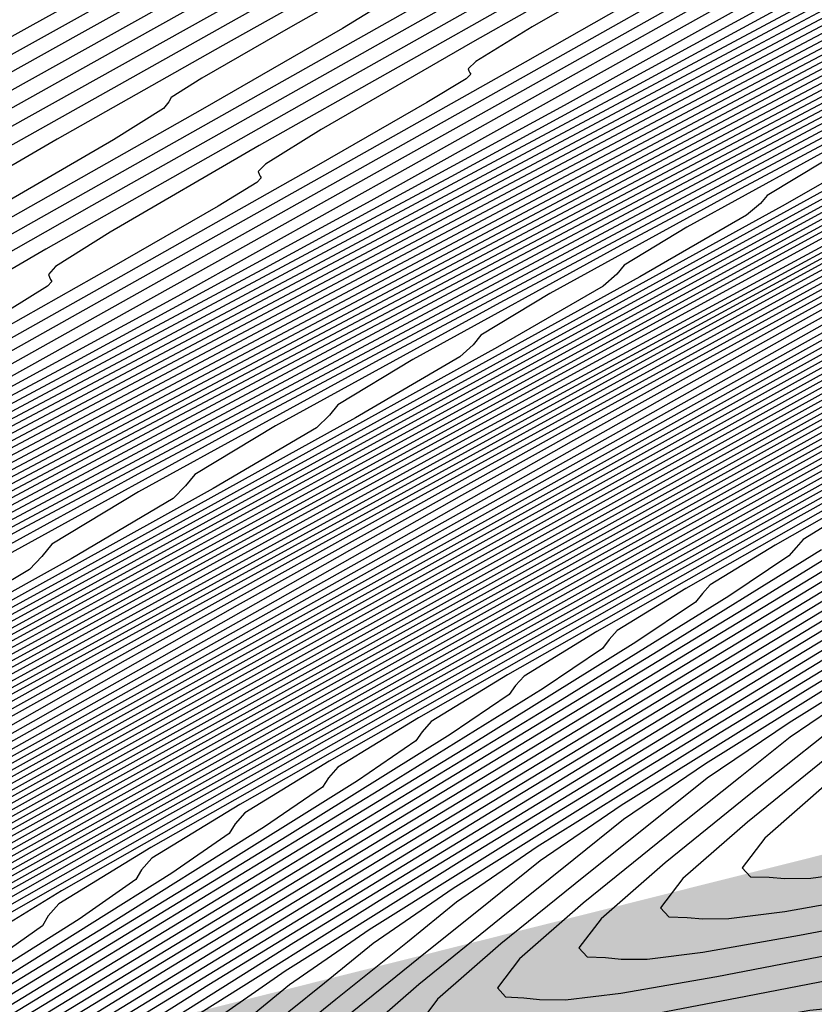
# Model space of a CAD drawing. Extents: x 3249832 to 3255657, y 13789405 to 13793316.
# Tile 302 of 656: x 3254699.61 to 3254704.17, y 13790586.22 to 13790591.88. Entities that reach past the tile are written whole.
import ezdxf

# ---------------------------------------------------------------- set-up
doc = ezdxf.new("R2010")
doc.units = 0
doc.header["$LTSCALE"] = 100
doc.header["$MEASUREMENT"] = 0
for name, color, linetype in [('GRATIO_CON', 10, 'CONTINUOUS'), ('GRATIO_ICON', 7, 'CONTINUOUS'), ('TARGETS_EAST', 7, 'CONTINUOUS')]:
    doc.layers.add(name, color=color, linetype=linetype)

# ---------------------------------------------------------------- blocks, each defined once
blk = doc.blocks.new('Gratio_032316_contours')
at = {"layer": 'GRATIO_CON', "color": 1, "linetype": 'Continuous', "flags": 128}
for points in [[(3254727.2276, 13790604.9104), (3254725.9881, 13790604.4002), (3254725.3646, 13790604.1547), (3254724.8217, 13790603.9444), (3254723.9638, 13790603.6002), (3254722.9518, 13790603.1946), (3254722.0859, 13790602.8605), (3254721.5243, 13790602.6653), (3254720.8556, 13790602.4137), (3254719.5263, 13790601.8447), (3254717.1885, 13790600.7922), (3254714.3161, 13790599.4694), (3254711.5885, 13790598.1842), (3254709.5253, 13790597.1738), (3254708.0063, 13790596.3915), (3254706.7516, 13790595.7198), (3254705.4933, 13790595.0413), (3254704.0129, 13790594.2376), (3254702.1043, 13790593.1906), (3254699.6652, 13790591.8408), (3254697.0098, 13790590.3647), (3254694.5563, 13790588.9975), (3254692.6433, 13790587.9295)], [(3254705.606, 13790595.0214), (3254703.671, 13790593.9599), (3254701.1849, 13790592.5841), (3254698.4784, 13790591.0796), (3254695.9776, 13790589.6861), (3254694.0278, 13790588.5974), (3254692.6486, 13790587.8235)], [(3254705.2377, 13790594.7291), (3254702.7047, 13790593.3274), (3254699.947, 13790591.7944), (3254697.399, 13790590.3746), (3254695.4122, 13790589.2654), (3254694.0066, 13790588.4769), (3254693.1194, 13790587.9723), (3254692.6725, 13790587.7065), (3254692.5265, 13790587.6015)], [(3254705.5994, 13790594.7362), (3254702.8661, 13790593.2144), (3254700.2417, 13790591.7516), (3254698.1811, 13790590.6013), (3254696.7226, 13790589.7837), (3254695.8003, 13790589.2606), (3254695.3328, 13790588.9856), (3254695.1766, 13790588.8782), (3254695.1722, 13790588.8498), (3254695.1722, 13790588.8498), (3254695.1484, 13790588.8058), (3254694.8851, 13790588.6283), (3254694.15, 13790588.1933), (3254692.8277, 13790587.4398), (3254691.2706, 13790586.5572)], [(3254706.7638, 13790595.2831), (3254704.1472, 13790593.825), (3254701.5832, 13790592.3956), (3254699.5419, 13790591.2561), (3254698.0776, 13790590.4354), (3254697.1407, 13790589.9048), (3254696.663, 13790589.6251), (3254696.5016, 13790589.5166), (3254696.495, 13790589.4891), (3254696.495, 13790589.4891), (3254696.4693, 13790589.4466), (3254696.2003, 13790589.2684), (3254695.4515, 13790588.8278), (3254694.1054, 13790588.0621), (3254692.5204, 13790587.1647)], [(3254705.0335, 13790594.2157), (3254702.747, 13790592.9407), (3254700.85, 13790591.8815), (3254699.426, 13790591.0835), (3254698.4811, 13790590.5489), (3254697.9932, 13790590.2646), (3254697.8266, 13790590.1549), (3254697.8178, 13790590.1284), (3254697.8178, 13790590.1284), (3254697.7901, 13790590.0873), (3254697.5155, 13790589.9085), (3254696.753, 13790589.4623), (3254695.3831, 13790588.6844), (3254693.7702, 13790587.7722), (3254692.4, 13790586.9884)], [(3254705.9197, 13790594.6063), (3254703.9108, 13790593.4858), (3254702.1581, 13790592.507), (3254700.7744, 13790591.7315), (3254699.8215, 13790591.1931), (3254699.3233, 13790590.9042), (3254699.1517, 13790590.7933), (3254699.1406, 13790590.7677), (3254699.1406, 13790590.7677), (3254699.1109, 13790590.7281), (3254698.8306, 13790590.5487), (3254698.0546, 13790590.0968), (3254696.6608, 13790589.3068), (3254695.02, 13790588.3797), (3254693.6261, 13790587.5837), (3254692.8496, 13790587.1203), (3254692.5676, 13790586.9257)], [(3254704.7744, 13790593.7579), (3254703.4713, 13790593.0276), (3254702.5024, 13790592.4814), (3254701.9836, 13790592.1833), (3254701.8018, 13790592.07), (3254701.7862, 13790592.0462), (3254701.7862, 13790592.0462), (3254701.7526, 13790592.0096), (3254701.461, 13790591.8289), (3254700.6576, 13790591.3658), (3254699.2161, 13790590.5514), (3254697.5195, 13790589.5948), (3254696.0781, 13790588.7744), (3254695.2748, 13790588.2998), (3254694.9824, 13790588.1042), (3254694.9462, 13790588.0517), (3254694.954, 13790588.029), (3254694.963, 13790588.0111), (3254694.9732, 13790587.9957), (3254694.954, 13790587.9641), (3254694.7537, 13790587.833), (3254694.1903, 13790587.503), (3254693.1582, 13790586.9167), (3254691.8577, 13790586.1849)], [(3254704.8197, 13790593.6757), (3254703.8428, 13790593.1256), (3254703.3138, 13790592.8228), (3254703.1268, 13790592.7083), (3254703.109, 13790592.6855), (3254703.109, 13790592.6855), (3254703.0734, 13790592.6503), (3254702.7762, 13790592.4691), (3254701.9592, 13790592.0003), (3254700.4938, 13790591.1738), (3254698.7693, 13790590.2023), (3254697.3041, 13790589.3698), (3254696.4874, 13790588.8895), (3254696.1898, 13790588.6934), (3254696.1525, 13790588.6427), (3254696.1596, 13790588.6216), (3254696.168, 13790588.6051), (3254696.1774, 13790588.5908), (3254696.1569, 13790588.56), (3254695.9524, 13790588.428), (3254695.3791, 13790588.0935), (3254694.3297, 13790587.498), (3254693.0078, 13790586.7545), (3254691.6942, 13790586.0185)], [(3254704.3943, 13790593.2911), (3254704.0913, 13790593.1092), (3254703.2607, 13790592.6349), (3254701.7715, 13790591.7961), (3254700.0191, 13790590.8098), (3254698.5302, 13790589.9651), (3254697.7, 13790589.4792), (3254697.3972, 13790589.2826), (3254697.3587, 13790589.2336), (3254697.3653, 13790589.2142), (3254697.373, 13790589.199), (3254697.3816, 13790589.1859), (3254697.3598, 13790589.156), (3254697.1511, 13790589.023), (3254696.5679, 13790588.6839), (3254695.5012, 13790588.0793), (3254694.1578, 13790587.324), (3254692.823, 13790586.5762), (3254691.6342, 13790585.9145)], [(3254704.5622, 13790593.2694), (3254703.0492, 13790592.4185), (3254701.2688, 13790591.4174), (3254699.7562, 13790590.5605), (3254698.9126, 13790590.069), (3254698.6046, 13790589.8718), (3254698.5649, 13790589.8246), (3254698.5709, 13790589.8069), (3254698.578, 13790589.793), (3254698.5859, 13790589.7811), (3254698.5628, 13790589.7519), (3254698.3499, 13790589.618), (3254697.7567, 13790589.2744), (3254696.6727, 13790588.6607), (3254695.3078, 13790587.8935), (3254693.9519, 13790587.1338), (3254692.7442, 13790586.4617), (3254691.2219, 13790585.6337)], [(3254705.6046, 13790593.6631), (3254703.7684, 13790592.6324), (3254702.2083, 13790591.7511), (3254701.3378, 13790591.2484), (3254701.0194, 13790591.0502), (3254700.9774, 13790591.0065), (3254700.9822, 13790590.9922), (3254700.9879, 13790590.981), (3254700.9943, 13790590.9713), (3254700.9686, 13790590.9438), (3254700.7473, 13790590.8079), (3254700.1343, 13790590.4553), (3254699.0157, 13790589.8233), (3254697.6079, 13790589.0325), (3254696.2096, 13790588.2492), (3254694.9642, 13790587.5561), (3254693.3943, 13790586.7022), (3254690.8673, 13790585.353)], [(3254705.0182, 13790593.2399), (3254703.4343, 13790592.3465), (3254702.5504, 13790591.8382), (3254702.2267, 13790591.6394), (3254702.1836, 13790591.5974), (3254702.1879, 13790591.5848), (3254702.1929, 13790591.5749), (3254702.1985, 13790591.5664), (3254702.1715, 13790591.5397), (3254701.946, 13790591.4029), (3254701.323, 13790591.0457), (3254700.1872, 13790590.4047), (3254698.758, 13790589.6021), (3254697.3385, 13790588.8069), (3254696.0742, 13790588.1033), (3254694.4805, 13790587.2365), (3254691.9153, 13790585.8669)], [(3254704.6432, 13790592.9323), (3254703.7579, 13790592.4251), (3254703.4335, 13790592.2282), (3254703.3898, 13790592.1884), (3254703.3935, 13790592.1775), (3254703.3979, 13790592.1689), (3254703.4028, 13790592.1615), (3254703.3745, 13790592.1357), (3254703.1448, 13790591.9979), (3254702.5118, 13790591.6362), (3254701.3587, 13790590.986), (3254699.908, 13790590.1716), (3254698.4673, 13790589.3646), (3254697.1842, 13790588.6505), (3254695.5668, 13790587.7707), (3254692.9633, 13790586.3807), (3254689.0294, 13790584.2952)], [(3254704.3435, 13790592.5928), (3254703.7006, 13790592.2266), (3254702.5302, 13790591.5673), (3254701.0581, 13790590.7411), (3254699.5962, 13790589.9222), (3254698.2942, 13790589.1977), (3254696.653, 13790588.305), (3254694.0112, 13790586.8945), (3254690.0195, 13790584.7785)], [(3254704.8729, 13790592.7305), (3254703.3581, 13790591.8802), (3254701.8539, 13790591.0376), (3254700.5142, 13790590.292), (3254698.8254, 13790589.3735), (3254696.1071, 13790587.9222), (3254691.9998, 13790585.7449)], [(3254704.5082, 13790592.4497), (3254702.9827, 13790591.5953), (3254701.6242, 13790590.8392), (3254699.9117, 13790589.9077), (3254697.1551, 13790588.436), (3254692.9899, 13790586.2282), (3254688.3529, 13790583.765)], [(3254705.6583, 13790593.0192), (3254704.1116, 13790592.153), (3254702.7342, 13790591.3864), (3254700.9979, 13790590.442), (3254698.2031, 13790588.9498), (3254693.98, 13790586.7114), (3254689.2784, 13790584.2145)], [(3254705.2405, 13790592.7106), (3254703.8442, 13790591.9336), (3254702.0841, 13790590.9763), (3254699.251, 13790589.4637), (3254694.9701, 13790587.1947), (3254690.2039, 13790584.6641)], [(3254730.5348, 13790604.5635), (3254726.5769, 13790602.7387), (3254722.6065, 13790600.9257), (3254718.9571, 13790599.2836), (3254715.877, 13790597.9154), (3254713.5935, 13790596.9102), (3254712.2443, 13790596.3194), (3254711.608, 13790596.0431), (3254711.3733, 13790595.9435), (3254711.276, 13790595.9038), (3254711.2386, 13790595.8905), (3254711.2305, 13790595.8915), (3254711.2305, 13790595.8915), (3254711.2002, 13790595.8814), (3254711.0122, 13790595.7836), (3254710.5101, 13790595.5083), (3254709.5985, 13790595.0007), (3254708.4243, 13790594.344), (3254707.1953, 13790593.6562), (3254705.9744, 13790592.9776), (3254704.2453, 13790592.0385), (3254701.3469, 13790590.4913), (3254696.9503, 13790588.1612), (3254692.0548, 13790585.5631)], [(3254729.6079, 13790604.0982), (3254725.6144, 13790602.2566), (3254721.6366, 13790600.4395), (3254718.0245, 13790598.8132), (3254715.0343, 13790597.4837), (3254712.8986, 13790596.5417), (3254711.7509, 13790596.0366), (3254711.3271, 13790595.8514), (3254711.2641, 13790595.8278), (3254711.2398, 13790595.8224), (3254711.0977, 13790595.7525), (3254710.7226, 13790595.5505), (3254710.7226, 13790595.5505), (3254710.0394, 13790595.1721), (3254709.133, 13790594.666), (3254708.1288, 13790594.1043), (3254707.0265, 13790593.4924), (3254705.3243, 13790592.5687), (3254702.3949, 13790591.0051), (3254697.9404, 13790588.6444), (3254692.9803, 13790586.0126), (3254688.8635, 13790583.8067)], [(3254728.6861, 13790603.6351), (3254724.692, 13790601.7921), (3254720.8023, 13790600.0129), (3254717.3934, 13790598.4756), (3254714.6586, 13790597.2582), (3254712.7454, 13790596.4137), (3254711.7227, 13790595.9628), (3254711.3453, 13790595.7968), (3254711.2895, 13790595.7746), (3254711.273, 13790595.7713), (3254711.1793, 13790595.7262), (3254710.9333, 13790595.5948), (3254710.9333, 13790595.5948), (3254710.4797, 13790595.3441), (3254709.8416, 13790594.9881), (3254709.0623, 13790594.5525), (3254708.0787, 13790594.0071), (3254706.4033, 13790593.0989), (3254703.4429, 13790591.519), (3254698.9305, 13790589.1277), (3254693.9058, 13790586.4622), (3254689.7349, 13790584.2288)], [(3254727.7642, 13790603.1719), (3254723.7697, 13790601.3277), (3254719.968, 13790599.5864), (3254716.7623, 13790598.138), (3254714.283, 13790597.0326), (3254712.5922, 13790596.2856), (3254711.6945, 13790595.8889), (3254711.3635, 13790595.7421), (3254711.3149, 13790595.7214), (3254711.3062, 13790595.7202), (3254711.2609, 13790595.7), (3254711.144, 13790595.639), (3254711.144, 13790595.639), (3254710.9199, 13790595.5161), (3254710.5502, 13790595.3102), (3254709.9958, 13790595.0006), (3254709.1308, 13790594.5218), (3254707.4823, 13790593.6291), (3254704.4908, 13790592.0328), (3254699.9206, 13790589.6109), (3254694.8312, 13790586.9117), (3254690.6062, 13790584.6509)], [(3254729.7164, 13790604.0052), (3254725.9205, 13790602.2456), (3254721.925, 13790600.3988), (3254718.2994, 13790598.7332), (3254715.5001, 13790597.4627), (3254713.5317, 13790596.5816), (3254712.2859, 13790596.0295), (3254711.6382, 13790595.7413), (3254711.3997, 13790595.6329), (3254711.3654, 13790595.6156), (3254711.3531, 13790595.6087), (3254711.2719, 13790595.565), (3254711.054, 13790595.4453), (3254711.054, 13790595.4453), (3254710.5381, 13790595.1626), (3254709.1906, 13790594.4388), (3254706.3844, 13790592.9476), (3254701.8408, 13790590.544), (3254696.6747, 13790587.8066), (3254692.349, 13790585.4951)], [(3254728.8345, 13790603.5608), (3254724.9986, 13790601.7825), (3254721.0027, 13790599.9344), (3254717.4651, 13790598.3067), (3254714.869, 13790597.1251), (3254713.156, 13790596.356), (3254712.1327, 13790595.9014), (3254711.61, 13790595.6674), (3254711.4178, 13790595.5784), (3254711.3906, 13790595.5629), (3254711.3855, 13790595.5586), (3254711.3508, 13790595.5394), (3254711.2574, 13790595.488), (3254711.2574, 13790595.488), (3254710.962, 13790595.3277), (3254709.8644, 13790594.7432), (3254707.25, 13790593.3599), (3254702.7769, 13790590.9971), (3254697.5934, 13790588.2523), (3254693.2203, 13790585.9172), (3254690.7952, 13790584.5849)], [(3254727.9526, 13790603.1164), (3254724.0768, 13790601.3194), (3254720.0804, 13790599.4699), (3254716.6309, 13790597.8801), (3254714.2379, 13790596.7874), (3254712.7804, 13790596.1306), (3254711.9794, 13790595.7737), (3254711.5817, 13790595.5945), (3254711.4356, 13790595.5255), (3254711.415, 13790595.5127), (3254711.415, 13790595.5127), (3254711.2861, 13790595.4433), (3254710.3844, 13790594.968), (3254707.9373, 13790593.6786), (3254703.5595, 13790591.3695), (3254698.4131, 13790588.6459), (3254694.0471, 13790586.3158), (3254691.6227, 13790584.9859)], [(3254730.3084, 13790604.1721), (3254727.0707, 13790602.6719), (3254723.1549, 13790600.8562), (3254719.158, 13790599.0055), (3254715.7966, 13790597.4536), (3254713.6068, 13790596.4499), (3254712.4047, 13790595.9055), (3254711.826, 13790595.6471), (3254711.5529, 13790595.5241), (3254711.4526, 13790595.4767), (3254711.4383, 13790595.468), (3254711.4383, 13790595.468), (3254711.4379, 13790595.467), (3254711.4369, 13790595.4675), (3254711.4355, 13790595.4695), (3254711.3099, 13790595.4074), (3254710.4417, 13790594.9542), (3254708.089, 13790593.7175), (3254703.8816, 13790591.4998), (3254698.9359, 13790588.883), (3254694.7403, 13790586.6439), (3254692.4106, 13790585.366)], [(3254704.5257, 13790591.7604), (3254699.9814, 13790589.3573), (3254696.1267, 13790587.3003), (3254693.9863, 13790586.1262), (3254693.2153, 13790585.6607), (3254693.1267, 13790585.5519), (3254693.0709, 13790585.465), (3254692.5478, 13790585.1348)], [(3254727.8206, 13790602.9123), (3254724.5674, 13790601.4046), (3254720.7057, 13790599.6135), (3254716.8813, 13790597.8399), (3254713.8626, 13790596.4391), (3254712.2024, 13790595.6672), (3254711.5911, 13790595.3814), (3254711.5038, 13790595.3394), (3254711.5028, 13790595.3395), (3254711.5003, 13790595.3422), (3254711.4961, 13790595.3486), (3254711.4961, 13790595.3486), (3254711.3814, 13790595.3017), (3254710.6143, 13790594.9125), (3254708.5445, 13790593.8339), (3254704.8478, 13790591.8906), (3254700.5042, 13790589.5944), (3254696.8199, 13790587.6284), (3254694.7742, 13790586.5063), (3254694.0373, 13790586.0614), (3254693.9526, 13790585.9574), (3254693.8949, 13790585.872), (3254693.3649, 13790585.54), (3254691.8947, 13790584.7105)], [(3254705.1698, 13790592.0209), (3254701.0269, 13790589.8315), (3254697.5131, 13790587.9566), (3254695.562, 13790586.8864), (3254694.8592, 13790586.4621), (3254694.7785, 13790586.3629), (3254694.719, 13790586.279), (3254694.182, 13790585.9453), (3254692.6942, 13790585.1077), (3254690.0198, 13790583.6382)], [(3254705.4919, 13790592.1512), (3254701.5497, 13790590.0686), (3254698.2063, 13790588.2848), (3254696.3499, 13790587.2664), (3254695.6812, 13790586.8627), (3254695.6044, 13790586.7683), (3254695.543, 13790586.686), (3254694.999, 13790586.3505), (3254693.4938, 13790585.5049), (3254690.7887, 13790584.0195)], [(3254728.8206, 13790603.1964), (3254727.0782, 13790602.4168), (3254724.6557, 13790601.3029), (3254721.743, 13790599.9528), (3254718.5808, 13790598.4857), (3254715.613, 13790597.1071), (3254713.3343, 13790596.0441), (3254712.0909, 13790595.4565), (3254711.6344, 13790595.2354), (3254711.5678, 13790595.2046), (3254711.4723, 13790595.1695), (3254710.8425, 13790594.8609), (3254709.151, 13790593.9907), (3254709.151, 13790593.9907), (3254706.1358, 13790592.4122), (3254702.5952, 13790590.5428), (3254699.5927, 13790588.9411), (3254697.9256, 13790588.0266), (3254697.3251, 13790587.6641), (3254697.2562, 13790587.5793), (3254697.1911, 13790587.5), (3254696.6332, 13790587.161), (3254695.0929, 13790586.2993), (3254692.3264, 13790584.7822)], [(3254706.4575, 13790592.5433), (3254703.1179, 13790590.78), (3254700.2859, 13790589.2692), (3254698.7135, 13790588.4067), (3254698.1471, 13790588.0648), (3254698.082, 13790587.9848), (3254698.0152, 13790587.907), (3254697.4502, 13790587.5663), (3254695.8925, 13790586.6965), (3254693.0952, 13790585.1635), (3254689.8033, 13790583.362)], [(3254706.7791, 13790592.6743), (3254703.6406, 13790591.0173), (3254700.9791, 13790589.5974), (3254699.5014, 13790588.7868), (3254698.9691, 13790588.4654), (3254698.9079, 13790588.3903), (3254698.8393, 13790588.314), (3254698.2673, 13790587.9715), (3254696.6921, 13790587.0937), (3254693.8641, 13790585.5449), (3254690.5361, 13790583.7243)], [(3254707.1007, 13790592.8054), (3254704.1633, 13790591.2545), (3254701.6723, 13790589.9256), (3254700.2892, 13790589.1669), (3254699.7911, 13790588.8661), (3254699.7338, 13790588.7958), (3254699.6633, 13790588.721), (3254699.0844, 13790588.3768), (3254697.4917, 13790587.4909), (3254694.633, 13790585.9262), (3254691.269, 13790584.0867)], [(3254705.2087, 13790591.7289), (3254703.0587, 13790590.5819), (3254701.865, 13790589.9271), (3254701.435, 13790589.6675), (3254701.3856, 13790589.6068), (3254701.3114, 13790589.535), (3254700.7185, 13790589.1873), (3254699.0908, 13790588.2853), (3254696.1707, 13790586.6889), (3254692.7348, 13790584.8113), (3254689.8182, 13790583.2042)], [(3254705.7314, 13790591.9661), (3254703.7519, 13790590.91), (3254702.6528, 13790590.3072), (3254702.257, 13790590.0681), (3254702.2115, 13790590.0123), (3254702.1355, 13790589.942), (3254701.5356, 13790589.5925), (3254699.8904, 13790588.6825), (3254696.9395, 13790587.0702), (3254693.4676, 13790585.1736), (3254690.5205, 13790583.5506)], [(3254704.4451, 13790591.2382), (3254703.4407, 13790590.6872), (3254703.0789, 13790590.4688), (3254703.0374, 13790590.4178), (3254702.9595, 13790590.349), (3254702.3527, 13790589.9978), (3254700.6899, 13790589.0797), (3254697.7084, 13790587.4515), (3254694.2005, 13790585.5359), (3254691.2227, 13790583.8969)], [(3254704.2286, 13790591.0673), (3254703.9009, 13790590.8695), (3254703.8632, 13790590.8232), (3254703.7836, 13790590.7559), (3254703.1697, 13790590.403), (3254701.4895, 13790589.4769), (3254698.4772, 13790587.8329), (3254694.9334, 13790585.8983), (3254691.9249, 13790584.2433)], [(3254704.8039, 13790591.2135), (3254703.0886, 13790590.2713), (3254700.015, 13790588.5955), (3254696.3991, 13790586.6229), (3254693.3294, 13790584.936), (3254691.5358, 13790583.9257)], [(3254705.6209, 13790591.6188), (3254703.8882, 13790590.6685), (3254700.7838, 13790588.9769), (3254697.132, 13790586.9852), (3254694.0316, 13790585.2823), (3254692.2198, 13790584.2633)], [(3254704.6878, 13790591.0657), (3254701.5527, 13790589.3582), (3254697.8649, 13790587.3475), (3254694.7338, 13790585.6287), (3254692.9038, 13790584.6009), (3254691.6591, 13790583.8803)], [(3254705.4873, 13790591.4629), (3254702.3215, 13790589.7395), (3254698.5978, 13790587.7099), (3254695.436, 13790585.9751), (3254693.5878, 13790584.9385), (3254692.3305, 13790584.2123)], [(3254707.0865, 13790592.2573), (3254703.8592, 13790590.5022), (3254700.0635, 13790588.4345), (3254696.8405, 13790586.6678), (3254694.9558, 13790585.6137), (3254693.6733, 13790584.8764), (3254691.881, 13790583.858)], [(3254704.6278, 13790590.8841), (3254700.7964, 13790588.7969), (3254697.5427, 13790587.0141), (3254695.6399, 13790585.9513), (3254694.3447, 13790585.2085), (3254692.5351, 13790584.1816)], [(3254705.3968, 13790591.2651), (3254701.5293, 13790589.1592), (3254698.2449, 13790587.3605), (3254696.3239, 13790586.2889), (3254695.0161, 13790585.5405), (3254693.1891, 13790584.5053), (3254690.0833, 13790582.774)], [(3254706.1804, 13790591.6376), (3254702.1699, 13790589.4693), (3254698.8947, 13790587.6783), (3254696.9923, 13790586.6181), (3254695.6856, 13790585.8715), (3254693.8432, 13790584.8289), (3254690.7083, 13790583.0823)], [(3254706.6321, 13790591.8169), (3254703.0175, 13790589.8588), (3254700.0299, 13790588.2247), (3254698.2806, 13790587.2499), (3254697.0184, 13790586.5302), (3254695.1513, 13790585.4761), (3254691.9584, 13790583.6988)], [(3254706.7615, 13790591.8624), (3254703.4275, 13790590.0476), (3254700.5965, 13790588.4976), (3254698.9244, 13790587.5658), (3254697.6848, 13790586.8595), (3254695.8054, 13790585.7998), (3254692.5834, 13790584.0071)], [(3254707.0257, 13790591.97), (3254703.8556, 13790590.2445), (3254701.1638, 13790588.7707), (3254699.5685, 13790587.8817), (3254698.3512, 13790587.1889), (3254696.4594, 13790586.1234), (3254693.2084, 13790584.3153), (3254689.385, 13790582.1901)], [(3254704.2836, 13790590.4413), (3254701.7311, 13790589.0438), (3254700.2125, 13790588.1976), (3254699.0176, 13790587.5182), (3254697.1135, 13790586.447), (3254693.8335, 13790584.6236), (3254689.9759, 13790582.48)], [(3254728.0935, 13790601.5949), (3254724.3417, 13790599.9511), (3254720.4961, 13790598.2694), (3254717.4098, 13790596.9228), (3254715.6856, 13790596.1745), (3254714.923, 13790595.8467), (3254714.4712, 13790595.6516), (3254713.8255, 13790595.3666), (3254713.0664, 13790595.0289), (3254712.4208, 13790594.7411), (3254712.4208, 13790594.7411), (3254711.9921, 13790594.5435), (3254711.3887, 13790594.2294), (3254710.0957, 13790593.5297), (3254707.8179, 13790592.2928), (3254705.1398, 13790590.8351), (3254702.8658, 13790589.5901), (3254701.5006, 13790588.8294), (3254700.3504, 13790588.1769), (3254698.4216, 13790587.0943), (3254695.0835, 13790585.2402), (3254691.1578, 13790583.0598)], [(3254727.4553, 13790601.2812), (3254723.6711, 13790599.6231), (3254719.7923, 13790597.9266), (3254716.6797, 13790596.5677), (3254714.9459, 13790595.8138), (3254714.2115, 13790595.4969), (3254713.849, 13790595.3403), (3254713.3639, 13790595.1261), (3254712.7935, 13790594.8724), (3254712.3082, 13790594.6561), (3254712.3082, 13790594.6561), (3254711.973, 13790594.5008), (3254711.4311, 13790594.2169), (3254710.2205, 13790593.5616), (3254708.082, 13790592.4004), (3254705.5678, 13790591.0319), (3254703.4331, 13790589.8632), (3254702.1447, 13790589.1453), (3254701.0168, 13790588.5062), (3254699.0756, 13790587.4179), (3254695.7086, 13790585.5484), (3254691.7488, 13790583.3497)], [(3254729.8748, 13790602.3099), (3254726.817, 13790600.9674), (3254723.0005, 13790599.2951), (3254719.0886, 13790597.5838), (3254715.9495, 13790596.2126), (3254714.2062, 13790595.4531), (3254713.5, 13790595.1471), (3254713.2268, 13790595.0289), (3254712.9023, 13790594.8857), (3254712.5206, 13790594.716), (3254712.1956, 13790594.5712), (3254712.1956, 13790594.5712), (3254711.9539, 13790594.4581), (3254711.4735, 13790594.2045), (3254710.3453, 13790593.5936), (3254708.3462, 13790592.508), (3254705.9959, 13790591.2288), (3254704.0004, 13790590.1363), (3254702.7887, 13790589.4612), (3254701.6833, 13790588.8355), (3254699.7297, 13790587.7415), (3254696.3336, 13790585.8567), (3254692.3397, 13790583.6396)], [(3254729.2625, 13790602.0076), (3254726.1788, 13790600.6537), (3254722.3298, 13790598.9672), (3254718.3848, 13790597.2411), (3254715.2194, 13790595.8575), (3254713.4666, 13790595.0924), (3254712.7885, 13790594.7973), (3254712.6046, 13790594.7176), (3254712.4407, 13790594.6452), (3254712.2478, 13790594.5595), (3254712.083, 13790594.4863), (3254712.083, 13790594.4863), (3254711.9348, 13790594.4153), (3254711.5159, 13790594.192), (3254710.4702, 13790593.6255), (3254708.6103, 13790592.6157), (3254706.424, 13790591.4257), (3254704.5677, 13790590.4094), (3254703.4328, 13790589.7771), (3254702.3497, 13790589.1649), (3254700.3838, 13790588.0651), (3254696.9586, 13790586.165), (3254692.9307, 13790583.9295), (3254689.5148, 13790582.0184)], [(3254728.075, 13790601.4191), (3254725.0273, 13790600.0809), (3254721.271, 13790598.4348), (3254717.4449, 13790596.7603), (3254714.384, 13790595.4213), (3254712.6952, 13790594.6825), (3254712.073, 13790594.4101), (3254711.9841, 13790594.3711), (3254711.9839, 13790594.3712), (3254711.9831, 13790594.3715), (3254711.9816, 13790594.3716), (3254711.9327, 13790594.3461), (3254711.6047, 13790594.169), (3254710.7195, 13790593.6892), (3254710.7195, 13790593.6892), (3254709.1385, 13790592.8309), (3254707.2801, 13790591.8194), (3254705.7023, 13790590.9556), (3254704.7208, 13790590.4089), (3254703.6825, 13790589.8235), (3254701.6919, 13790588.7124), (3254698.2087, 13790586.7815), (3254694.1126, 13790584.5093), (3254690.6385, 13790582.5672)], [(3254727.5005, 13790601.1333), (3254724.5166, 13790599.8229), (3254720.8886, 13790598.2329), (3254717.2183, 13790596.6264), (3254714.2915, 13790595.3459), (3254712.6779, 13790594.6395), (3254712.0835, 13790594.3789), (3254711.9985, 13790594.3415), (3254711.9981, 13790594.3419), (3254711.9971, 13790594.3425), (3254711.9953, 13790594.3429), (3254711.9505, 13790594.3199), (3254711.6513, 13790594.1585), (3254710.8441, 13790593.7211), (3254710.8441, 13790593.7211), (3254709.4025, 13790592.9385), (3254707.7082, 13790592.0163), (3254706.2696, 13790591.2287), (3254705.3649, 13790590.7248), (3254704.3489, 13790590.1529), (3254702.3459, 13790589.036), (3254698.8337, 13790587.0898), (3254694.7036, 13790584.7992), (3254691.2003, 13790582.8416)], [(3254705.0153, 13790590.4822), (3254703, 13790589.3596), (3254699.4587, 13790587.398), (3254695.2945, 13790585.0891), (3254691.7622, 13790583.116)], [(3254705.6817, 13790590.8115), (3254703.6541, 13790589.6833), (3254700.0838, 13790587.7063), (3254695.8855, 13790585.379), (3254692.3241, 13790583.3904)], [(3254704.9622, 13790590.3305), (3254701.3338, 13790588.3229), (3254697.0674, 13790585.9587), (3254693.4478, 13790583.9392), (3254691.4385, 13790582.7902)], [(3254705.6162, 13790590.6541), (3254701.9588, 13790588.6311), (3254697.6583, 13790586.2486), (3254694.0097, 13790584.2136), (3254691.9837, 13790583.0565)], [(3254706.2703, 13790590.9778), (3254702.5839, 13790588.9394), (3254698.2493, 13790586.5385), (3254694.5715, 13790584.488), (3254692.529, 13790583.3227)], [(3254706.9243, 13790591.3014), (3254703.2089, 13790589.2477), (3254698.8402, 13790586.8284), (3254695.1334, 13790584.7624), (3254693.0743, 13790583.5889), (3254692.3326, 13790583.1296)], [(3254704.459, 13790589.8642), (3254700.0222, 13790587.4082), (3254696.2571, 13790585.3112), (3254694.1649, 13790584.1214), (3254693.41, 13790583.6575), (3254693.3231, 13790583.5559), (3254693.3019, 13790583.4879), (3254693.0134, 13790583.2647), (3254692.1919, 13790582.7327)], [(3254705.084, 13790590.1725), (3254700.6131, 13790587.6981), (3254696.819, 13790585.5856), (3254694.7102, 13790584.3877), (3254693.9488, 13790583.9214), (3254693.8603, 13790583.8205), (3254693.8381, 13790583.7534), (3254693.5468, 13790583.5299), (3254692.7185, 13790582.9948), (3254691.2199, 13790582.0703)], [(3254705.4322, 13790590.3282), (3254701.0369, 13790587.8958), (3254697.3069, 13790585.8192), (3254695.2336, 13790584.6418), (3254694.4848, 13790584.1839), (3254694.3975, 13790584.0851), (3254694.3744, 13790584.019), (3254694.0801, 13790583.7951), (3254693.2451, 13790583.2569), (3254691.7349, 13790582.326)], [(3254705.6441, 13790590.4089), (3254701.3784, 13790588.0481), (3254697.7583, 13790586.0327), (3254695.7461, 13790584.89), (3254695.0194, 13790584.4455), (3254694.9348, 13790584.3496), (3254694.9106, 13790584.2845), (3254694.6135, 13790584.0602), (3254693.7717, 13790583.519), (3254692.2498, 13790582.5817)], [(3254706.0678, 13790590.5702), (3254702.0613, 13790588.3526), (3254698.6612, 13790586.4596), (3254696.7713, 13790585.3863), (3254696.0887, 13790584.9689), (3254696.0092, 13790584.8788), (3254695.9831, 13790584.8156), (3254695.6802, 13790584.5906), (3254694.8249, 13790584.0432), (3254693.2798, 13790583.093), (3254691.4593, 13790581.9798)], [(3254706.2796, 13790590.6509), (3254702.4028, 13790588.5048), (3254699.1127, 13790586.6731), (3254697.2838, 13790585.6345), (3254696.6234, 13790585.2306), (3254696.5464, 13790585.1434), (3254696.5194, 13790585.0811), (3254696.2136, 13790584.8558), (3254695.3515, 13790584.3054), (3254693.7948, 13790583.3487), (3254691.9608, 13790582.2277)], [(3254706.4915, 13790590.7315), (3254702.7443, 13790588.6571), (3254699.5641, 13790586.8865), (3254697.7964, 13790585.8827), (3254697.158, 13790585.4923), (3254697.0836, 13790585.408), (3254697.0556, 13790585.3467), (3254696.7469, 13790585.1209), (3254695.8781, 13790584.5675), (3254694.3097, 13790583.6044), (3254692.4622, 13790582.4756)], [(3254706.7034, 13790590.8122), (3254703.0858, 13790588.8094), (3254700.0156, 13790587.1), (3254698.309, 13790586.1309), (3254697.6927, 13790585.7539), (3254697.6209, 13790585.6726), (3254697.5919, 13790585.6122), (3254697.2803, 13790585.3861), (3254696.4047, 13790584.8296), (3254694.8247, 13790583.8601), (3254692.9636, 13790582.7235), (3254691.3857, 13790581.7476)], [(3254707.1271, 13790590.9735), (3254703.7687, 13790589.1139), (3254700.9185, 13790587.5269), (3254699.3341, 13790586.6272), (3254698.7619, 13790586.2773), (3254698.6953, 13790586.2018), (3254698.6644, 13790586.1433), (3254698.347, 13790585.9165), (3254697.4579, 13790585.3538), (3254695.8547, 13790584.3715), (3254693.9664, 13790583.2193), (3254692.3654, 13790582.2305)], [(3254707.339, 13790591.0542), (3254704.1102, 13790589.2662), (3254701.3699, 13790587.7404), (3254699.8467, 13790586.8754), (3254699.2966, 13790586.539), (3254699.2325, 13790586.4664), (3254699.2006, 13790586.4089), (3254698.8804, 13790586.1816), (3254697.9845, 13790585.6159), (3254696.3696, 13790584.6272), (3254694.4679, 13790583.4672), (3254692.8552, 13790582.472), (3254691.9525, 13790581.8864)], [(3254704.4517, 13790589.4184), (3254701.8214, 13790587.9539), (3254700.3593, 13790587.1236), (3254699.8312, 13790586.8007), (3254699.7697, 13790586.731), (3254699.7369, 13790586.6744), (3254699.4138, 13790586.4468), (3254698.5111, 13790585.8781), (3254696.8846, 13790584.8829), (3254694.9693, 13790583.7151), (3254693.345, 13790582.7134), (3254692.4356, 13790582.1246)], [(3254704.7932, 13790589.5707), (3254702.2728, 13790588.1673), (3254700.8718, 13790587.3718), (3254700.3659, 13790587.0623), (3254700.3069, 13790586.9956), (3254700.2731, 13790586.9399), (3254699.9471, 13790586.712), (3254699.0377, 13790586.1402), (3254697.3996, 13790585.1386), (3254695.4707, 13790583.963), (3254693.8348, 13790582.9548), (3254692.9187, 13790582.3628), (3254692.52, 13790582.0654)], [(3254705.4761, 13790589.8752), (3254703.1757, 13790588.5943), (3254701.897, 13790587.8681), (3254701.4352, 13790587.5857), (3254701.3814, 13790587.5247), (3254701.3456, 13790587.471), (3254701.0139, 13790587.2423), (3254700.0909, 13790586.6644), (3254698.4295, 13790585.6499), (3254696.4735, 13790584.4588), (3254694.8145, 13790583.4377), (3254693.8848, 13790582.8393), (3254693.4797, 13790582.5399), (3254693.2348, 13790582.3216), (3254692.8721, 13790582.0194), (3254692.4564, 13790581.6794)], [(3254705.8176, 13790590.0275), (3254703.6272, 13790588.8077), (3254702.4096, 13790588.1163), (3254701.9698, 13790587.8474), (3254701.9186, 13790587.7893), (3254701.8819, 13790587.7366), (3254701.5472, 13790587.5075), (3254700.6175, 13790586.9265), (3254698.9445, 13790585.9056), (3254696.9749, 13790584.7067), (3254695.3043, 13790583.6792), (3254694.3679, 13790583.0776), (3254693.9595, 13790582.7771), (3254693.7126, 13790582.5582), (3254693.3471, 13790582.2544), (3254692.9285, 13790581.9124), (3254692.6087, 13790581.6318)], [(3254706.1591, 13790590.1797), (3254704.0786, 13790589.0212), (3254702.9221, 13790588.3645), (3254702.5045, 13790588.109), (3254702.4558, 13790588.0539), (3254702.4181, 13790588.0021), (3254702.0806, 13790587.7727), (3254701.1441, 13790587.1887), (3254699.4595, 13790586.1613), (3254697.4764, 13790584.9546), (3254695.7942, 13790583.9206), (3254694.851, 13790583.3158)], [(3254704.5301, 13790589.2347), (3254703.4347, 13790588.6126), (3254703.0391, 13790588.3707), (3254702.993, 13790588.3185), (3254702.9544, 13790588.2677), (3254702.6139, 13790588.0378), (3254701.6707, 13790587.4508), (3254699.9745, 13790586.417), (3254697.9778, 13790585.2025), (3254696.284, 13790584.162), (3254695.3341, 13790583.554), (3254694.9192, 13790583.2516)], [(3254704.4599, 13790589.109), (3254704.1084, 13790588.8941), (3254704.0675, 13790588.8477), (3254704.0269, 13790588.7988), (3254703.6807, 13790588.5682), (3254702.7239, 13790587.975), (3254701.0044, 13790586.9284), (3254698.9806, 13790585.6983), (3254697.2637, 13790584.6449), (3254696.3002, 13790584.0305), (3254695.8789, 13790583.7261), (3254695.6237, 13790583.5048), (3254695.2474, 13790583.1948)], [(3254704.214, 13790588.8334), (3254703.2505, 13790588.2371), (3254701.5194, 13790587.1841), (3254699.482, 13790585.9462), (3254697.7535, 13790584.8863), (3254696.7833, 13790584.2688), (3254696.3587, 13790583.9634), (3254696.1015, 13790583.7415), (3254695.7225, 13790583.4298), (3254695.2893, 13790583.077)], [(3254704.7474, 13790589.0985), (3254703.7771, 13790588.4992), (3254702.0344, 13790587.4398), (3254699.9834, 13790586.1941), (3254698.2433, 13790585.1278), (3254697.2664, 13790584.507), (3254696.8386, 13790584.2006), (3254696.5793, 13790583.9781), (3254696.1976, 13790583.6649), (3254695.7614, 13790583.31)], [(3254704.3037, 13790588.7614), (3254702.5493, 13790587.6955), (3254700.4849, 13790586.442), (3254698.7331, 13790585.3692), (3254697.7495, 13790584.7452), (3254697.3184, 13790584.4378), (3254697.0571, 13790584.2148), (3254696.6727, 13790583.9), (3254696.2336, 13790583.5429), (3254695.8984, 13790583.2492)], [(3254705.3569, 13790589.2856), (3254703.5793, 13790588.2068), (3254701.4877, 13790586.9378), (3254699.7128, 13790585.8521)], [(3254705.8835, 13790589.5477), (3254704.0943, 13790588.4625), (3254701.9891, 13790587.1857), (3254700.2026, 13790586.0935)], [(3254704.6092, 13790588.7182), (3254702.4905, 13790587.4336), (3254700.6925, 13790586.335), (3254699.6818, 13790585.6982)], [(3254705.1242, 13790588.9739), (3254702.9919, 13790587.6815), (3254701.1823, 13790586.5764), (3254700.1648, 13790585.9364)], [(3254706.1542, 13790589.4853), (3254703.9948, 13790588.1773), (3254702.162, 13790587.0593), (3254701.131, 13790586.4129), (3254700.6773, 13790586.0986)], [(3254704.4962, 13790588.4252), (3254702.6518, 13790587.3007), (3254701.6141, 13790586.6512), (3254701.1572, 13790586.3358), (3254700.8793, 13790586.1079)], [(3254704.9975, 13790588.6732), (3254703.1416, 13790587.5422), (3254702.0972, 13790586.8894), (3254701.637, 13790586.5731), (3254701.3571, 13790586.3446), (3254700.9484, 13790586.0157)], [(3254705.499, 13790588.9211), (3254703.6315, 13790587.7836), (3254702.5802, 13790587.1276), (3254702.1169, 13790586.8103), (3254701.8349, 13790586.5812), (3254701.4234, 13790586.2508), (3254700.9551, 13790585.8723), (3254700.598, 13790585.5597), (3254700.4742, 13790585.3968), (3254700.5198, 13790585.3458), (3254700.6246, 13790585.3386), (3254700.7149, 13790585.3238), (3254700.8627, 13790585.3167), (3254701.1767, 13790585.3493), (3254701.7165, 13790585.4407), (3254702.346, 13790585.5595), (3254702.8805, 13790585.6615), (3254703.1813, 13790585.7129), (3254703.2964, 13790585.7223), (3254703.32, 13790585.7088), (3254703.3508, 13790585.697), (3254703.5055, 13790585.7333), (3254703.905, 13790585.8695), (3254704.655, 13790586.1518)], [(3254704.6111, 13790588.2665), (3254703.5464, 13790587.6041), (3254703.0766, 13790587.2848), (3254702.7904, 13790587.0545), (3254702.3736, 13790586.7209), (3254701.8994, 13790586.3381), (3254701.538, 13790586.0218), (3254701.4126, 13790585.857), (3254701.4585, 13790585.8058), (3254701.5639, 13790585.7999), (3254701.6541, 13790585.7874), (3254701.8024, 13790585.783), (3254702.1191, 13790585.8184), (3254702.6648, 13790585.9124), (3254703.3017, 13790586.0333), (3254703.8424, 13790586.137), (3254704.1466, 13790586.1899), (3254704.2625, 13790586.2008)], [(3254705.0941, 13790588.5038), (3254704.0274, 13790587.8411), (3254703.5562, 13790587.5219), (3254703.2682, 13790587.2912), (3254702.8487, 13790586.956), (3254702.3715, 13790586.5711), (3254702.0079, 13790586.2529), (3254701.8818, 13790586.0871), (3254701.9279, 13790586.0359), (3254702.0336, 13790586.0306), (3254702.1238, 13790586.0191), (3254702.2723, 13790586.0162), (3254702.5903, 13790586.053), (3254703.139, 13790586.1482), (3254703.7796, 13790586.2702), (3254704.3234, 13790586.3748)], [(3254704.4851, 13790588.064), (3254704.0328, 13790587.7572), (3254703.746, 13790587.5278), (3254703.3237, 13790587.1911), (3254702.8437, 13790586.804), (3254702.4779, 13790586.4839), (3254702.351, 13790586.3172), (3254702.3972, 13790586.2659), (3254702.5033, 13790586.2612), (3254702.5934, 13790586.2509), (3254702.7421, 13790586.2494), (3254703.0615, 13790586.2875), (3254703.6131, 13790586.384), (3254704.2574, 13790586.5071)], [(3254704.2238, 13790587.7645), (3254703.7988, 13790587.4262), (3254703.3158, 13790587.0369), (3254702.9479, 13790586.715), (3254702.8202, 13790586.5473), (3254702.8666, 13790586.4959), (3254702.9729, 13790586.4919), (3254703.0631, 13790586.4827), (3254703.212, 13790586.4825), (3254703.5327, 13790586.5221), (3254704.0873, 13790586.6198), (3254704.7353, 13790586.7439)], [(3254704.2601, 13790587.5028), (3254703.8878, 13790587.1771), (3254703.7586, 13790587.0074), (3254703.8053, 13790586.956), (3254703.9123, 13790586.9532), (3254704.0023, 13790586.9463), (3254704.1517, 13790586.9488), (3254704.4751, 13790586.9913)]]:
    blk.add_lwpolyline(points, dxfattribs=at)
at = {"layer": 'GRATIO_ICON', "color": 7, "linetype": 'Continuous', "flags": 128}
for points in [[(3254706.5873, 13790595.3818), (3254704.1601, 13790594.0361), (3254701.4075, 13790592.5049), (3254698.8203, 13790591.0631), (3254696.7966, 13790589.9333), (3254695.3646, 13790589.1303), (3254694.4599, 13790588.6164), (3254694.0027, 13790588.346), (3254693.8515, 13790588.2399), (3254693.8494, 13790588.2106), (3254693.8494, 13790588.2106), (3254693.8276, 13790588.1651), (3254693.5699, 13790587.9881), (3254692.8485, 13790587.5588), (3254691.55, 13790586.8174)], [(3254705.0746, 13790594.0309), (3254703.4663, 13790593.1324), (3254702.1229, 13790592.3796), (3254701.162, 13790591.8372), (3254700.6535, 13790591.5437), (3254700.4767, 13790591.4316), (3254700.4634, 13790591.4069), (3254700.4634, 13790591.4069), (3254700.4318, 13790591.3688), (3254700.1458, 13790591.1888), (3254699.3561, 13790590.7313), (3254697.9385, 13790589.9291), (3254696.2697, 13790588.9873), (3254694.8521, 13790588.1791), (3254694.0622, 13790587.71), (3254693.775, 13790587.5149), (3254693.74, 13790587.4608), (3254693.7483, 13790587.4363), (3254693.7581, 13790587.4171), (3254693.769, 13790587.4006), (3254693.7511, 13790587.3682), (3254693.555, 13790587.2381), (3254693.0015, 13790586.9126), (3254691.9867, 13790586.3354)], [(3254704.3269, 13790593.0408), (3254702.5186, 13790592.0249), (3254700.9822, 13790591.1558), (3254700.1252, 13790590.6587), (3254699.812, 13790590.461), (3254699.7711, 13790590.4155), (3254699.7766, 13790590.3995), (3254699.7829, 13790590.387), (3254699.7901, 13790590.3762), (3254699.7657, 13790590.3479), (3254699.5486, 13790590.2129), (3254698.9455, 13790589.8648), (3254697.8442, 13790589.242), (3254696.4579, 13790588.463), (3254695.0808, 13790587.6915), (3254693.8542, 13790587.0089), (3254692.3081, 13790586.168)], [(3254704.8894, 13790592.8171), (3254703.7017, 13790592.1486), (3254702.2081, 13790591.3106), (3254700.725, 13790590.4799), (3254699.4042, 13790589.7448), (3254697.7392, 13790588.8392), (3254695.0592, 13790587.4083), (3254691.0097, 13790585.2617)], [(3254727.5583, 13790603.2291), (3254723.6403, 13790601.4401), (3254720.0315, 13790599.8164), (3254716.9394, 13790598.444), (3254714.5434, 13790597.3918), (3254712.9565, 13790596.7009), (3254712.0277, 13790596.3014), (3254711.5399, 13790596.0958), (3254711.2997, 13790595.9973), (3254711.2089, 13790595.9628), (3254711.1932, 13790595.9602), (3254711.1932, 13790595.9602), (3254711.1575, 13790595.9443), (3254710.9247, 13790595.817), (3254710.2968, 13790595.4672), (3254709.1575, 13790594.8296), (3254707.7156, 13790594.022), (3254706.2619, 13790593.2081), (3254704.9223, 13790592.4629), (3254703.1664, 13790591.5083), (3254700.299, 13790589.9775), (3254695.9602, 13790587.6779), (3254691.1293, 13790585.1136)], [(3254730.5983, 13790604.4497), (3254726.8424, 13790602.7088), (3254722.8474, 13790600.8632), (3254719.1337, 13790599.1598), (3254716.1312, 13790597.8003), (3254713.9073, 13790596.8071), (3254712.4391, 13790596.1575), (3254711.6664, 13790595.8151), (3254711.3816, 13790595.6874), (3254711.3403, 13790595.6683), (3254711.3207, 13790595.6589), (3254711.193, 13790595.5906), (3254710.8505, 13790595.4026), (3254710.8505, 13790595.4026), (3254710.1142, 13790594.9976), (3254708.5168, 13790594.1344), (3254705.5187, 13790592.5354), (3254700.9048, 13790590.0909), (3254695.756, 13790587.3608), (3254691.4776, 13790585.073)], [(3254729.4651, 13790603.7457), (3254726.1888, 13790602.2275), (3254722.233, 13790600.3931), (3254718.2357, 13790598.541), (3254714.9623, 13790597.027), (3254712.9757, 13790596.1123), (3254712.0289, 13790595.6804), (3254711.6726, 13790595.5206), (3254711.5242, 13790595.4538), (3254711.4695, 13790595.4281), (3254711.4613, 13790595.4236), (3254711.4613, 13790595.4236), (3254711.4603, 13790595.4237), (3254711.4585, 13790595.4254), (3254711.4559, 13790595.4291), (3254711.3338, 13790595.3721), (3254710.4993, 13790594.9403), (3254708.2409, 13790593.7563), (3254704.2036, 13790591.6301), (3254699.4586, 13790589.1201), (3254695.4335, 13790586.9721), (3254693.1984, 13790585.7461), (3254692.3933, 13790585.26)], [(3254727.8862, 13790602.8264), (3254725.447, 13790601.7053), (3254722.4491, 13790600.3157), (3254719.1121, 13790598.7676), (3254715.9302, 13790597.29), (3254713.4668, 13790596.1418), (3254712.1197, 13790595.5068), (3254711.6248, 13790595.2687), (3254711.5525, 13790595.2359), (3254711.452, 13790595.1983), (3254710.787, 13790594.8709), (3254709.0001, 13790593.9502), (3254709.0001, 13790593.9502), (3254705.814, 13790592.2814), (3254702.0724, 13790590.3057), (3254698.8995, 13790588.6129), (3254697.1378, 13790587.6465), (3254696.5032, 13790587.2634), (3254696.4303, 13790587.1738), (3254696.3671, 13790587.093), (3254695.8161, 13790586.7558), (3254694.2934, 13790585.9021), (3254691.5575, 13790584.4009)], [(3254704.686, 13790591.4917), (3254702.3655, 13790590.2537), (3254701.0771, 13790589.547), (3254700.613, 13790589.2668), (3254700.5597, 13790589.2013), (3254700.4874, 13790589.128), (3254699.9014, 13790588.782), (3254698.2912, 13790587.8881), (3254695.4018, 13790586.3075), (3254692.0019, 13790584.449)], [(3254704.6076, 13790591.1629), (3254703.9868, 13790590.8083), (3254702.2891, 13790589.8741), (3254699.2461, 13790588.2142), (3254695.6663, 13790586.2606), (3254692.6271, 13790584.5896)], [(3254706.2869, 13790591.8601), (3254703.0904, 13790590.1209), (3254699.3306, 13790588.0722), (3254696.1383, 13790586.3214), (3254694.2718, 13790585.2761), (3254693.0019, 13790584.5444), (3254691.2269, 13790583.5344)], [(3254706.4063, 13790591.7272), (3254702.5937, 13790589.664), (3254699.4623, 13790587.9515), (3254697.6365, 13790586.934), (3254696.352, 13790586.2009), (3254694.4972, 13790585.1525), (3254691.3334, 13790583.3905)], [(3254728.7318, 13790601.9087), (3254725.0124, 13790600.2791), (3254721.1998, 13790598.6121), (3254718.1399, 13790597.278), (3254716.4252, 13790596.5352), (3254715.6345, 13790596.1965), (3254715.0934, 13790595.963), (3254714.2871, 13790595.607), (3254713.3392, 13790595.1854), (3254712.5334, 13790594.826), (3254712.5334, 13790594.826), (3254712.0112, 13790594.5863), (3254711.3463, 13790594.2419), (3254709.9709, 13790593.4978), (3254707.5538, 13790592.1852), (3254704.7117, 13790590.6382), (3254702.2984, 13790589.317), (3254700.8566, 13790588.5135), (3254699.684, 13790587.8475), (3254697.7675, 13790586.7706), (3254694.4585, 13790584.9319), (3254690.5669, 13790582.7699)], [(3254728.6502, 13790601.7052), (3254725.5405, 13790600.34), (3254721.6592, 13790598.6392), (3254717.6811, 13790596.8983), (3254714.4893, 13790595.5024), (3254712.7269, 13790594.7317), (3254712.077, 13790594.4476), (3254711.9824, 13790594.4062), (3254711.9792, 13790594.4048), (3254711.9749, 13790594.403), (3254711.9704, 13790594.4013), (3254711.9704, 13790594.4013), (3254711.9157, 13790594.3726), (3254711.5582, 13790594.1795), (3254710.595, 13790593.6574), (3254708.8744, 13790592.7233), (3254706.852, 13790591.6226), (3254705.135, 13790590.6825), (3254704.0768, 13790590.093), (3254703.0161, 13790589.4942), (3254701.0378, 13790588.3888), (3254697.5836, 13790586.4732), (3254693.5217, 13790584.2194), (3254690.0766, 13790582.2928)], [(3254704.3081, 13790590.0069), (3254700.7088, 13790588.0146), (3254696.4764, 13790585.6688), (3254692.8859, 13790583.6648), (3254690.8932, 13790582.524)], [(3254707.5784, 13790591.625), (3254703.8339, 13790589.5559), (3254699.4312, 13790587.1183), (3254695.6953, 13790585.0368), (3254693.6196, 13790583.8552), (3254692.8713, 13790583.3936), (3254692.7859, 13790583.2913), (3254692.7656, 13790583.2223), (3254692.48, 13790582.9995)], [(3254705.8559, 13790590.4896), (3254701.7199, 13790588.2003), (3254698.2098, 13790586.2461), (3254696.2587, 13790585.1381), (3254695.5541, 13790584.7072), (3254695.472, 13790584.6142), (3254695.4469, 13790584.55), (3254695.1469, 13790584.3254), (3254694.2983, 13790583.7811), (3254692.7648, 13790582.8374), (3254690.9579, 13790581.7319)], [(3254706.9152, 13790590.8929), (3254703.4273, 13790588.9616), (3254700.467, 13790587.3135), (3254698.8216, 13790586.379), (3254698.2273, 13790586.0156), (3254698.1581, 13790585.9372), (3254698.1281, 13790585.8778), (3254697.8137, 13790585.6513), (3254696.9313, 13790585.0917), (3254695.3397, 13790584.1158), (3254693.465, 13790582.9714), (3254691.8755, 13790581.9891)], [(3254705.1346, 13790589.7229), (3254702.7243, 13790588.3808), (3254701.3844, 13790587.6199), (3254700.9005, 13790587.324), (3254700.8442, 13790587.2602), (3254700.8094, 13790587.2055), (3254700.4805, 13790586.9771), (3254699.5643, 13790586.4023), (3254697.9146, 13790585.3943), (3254695.9721, 13790584.2109), (3254694.3247, 13790583.1963), (3254693.4018, 13790582.6011), (3254692.9998, 13790582.3026), (3254692.7571, 13790582.0849), (3254692.397, 13790581.7843)], [(3254704.9815, 13790589.4481), (3254703.9473, 13790588.8608), (3254703.5738, 13790588.6324), (3254703.5303, 13790588.5831), (3254703.4906, 13790588.5332), (3254703.1473, 13790588.303), (3254702.1973, 13790587.7129), (3254700.4894, 13790586.6727), (3254698.4792, 13790585.4504), (3254696.7738, 13790584.4035), (3254695.8172, 13790583.7923), (3254695.3991, 13790583.4889), (3254695.146, 13790583.2682)], [(3254704.8303, 13790589.0235), (3254703.0643, 13790587.9511), (3254700.9863, 13790586.6899), (3254699.223, 13790585.6107), (3254698.2325, 13790584.9835), (3254697.7983, 13790584.6751), (3254697.5349, 13790584.4514), (3254697.1477, 13790584.1351), (3254696.7057, 13790583.7758), (3254696.3684, 13790583.4802), (3254696.2515, 13790583.3259)], [(3254705.6392, 13790589.2296), (3254703.4934, 13790587.9294), (3254701.6721, 13790586.8179), (3254700.6479, 13790586.1747)], [(3254706.0004, 13790589.169), (3254704.1213, 13790588.025), (3254703.0633, 13790587.3659), (3254702.5967, 13790587.0475), (3254702.3126, 13790586.8179), (3254701.8985, 13790586.4859), (3254701.4272, 13790586.1052), (3254701.068, 13790585.7908), (3254700.9434, 13790585.6269), (3254700.9892, 13790585.5758), (3254701.0943, 13790585.5692), (3254701.1845, 13790585.5556), (3254701.3325, 13790585.5499), (3254701.6479, 13790585.5838), (3254702.1906, 13790585.6765), (3254702.8239, 13790585.7964), (3254703.3614, 13790585.8993), (3254703.664, 13790585.9514), (3254703.7795, 13790585.9615), (3254703.8028, 13790585.9488), (3254703.8333, 13790585.938), (3254703.9883, 13790585.9756), (3254704.3898, 13790586.1134)], [(3254704.2739, 13790587.6613), (3254703.788, 13790587.2699), (3254703.4178, 13790586.946), (3254703.2894, 13790586.7773), (3254703.3359, 13790586.726), (3254703.4426, 13790586.7226), (3254703.5327, 13790586.7145), (3254703.6819, 13790586.7157), (3254704.0039, 13790586.7567), (3254704.5615, 13790586.8556)]]:
    blk.add_lwpolyline(points, dxfattribs=at)

msp = doc.modelspace()

# ---------------------------------------------------------------- linework, layer by layer
at = {"layer": 'TARGETS_EAST', "color": 1}
msp.add_solid([(3254691.2359, 13790583.821), (3254693.9013, 13790577.7103), (3254710.9006, 13790588.7617)], dxfattribs=at)

# ---------------------------------------------------------------- block references
at = {"layer": 'TARGETS_EAST'}
msp.add_blockref('Gratio_032316_contours', (0, 0), dxfattribs=at)

doc.saveas('drawing.dxf')
